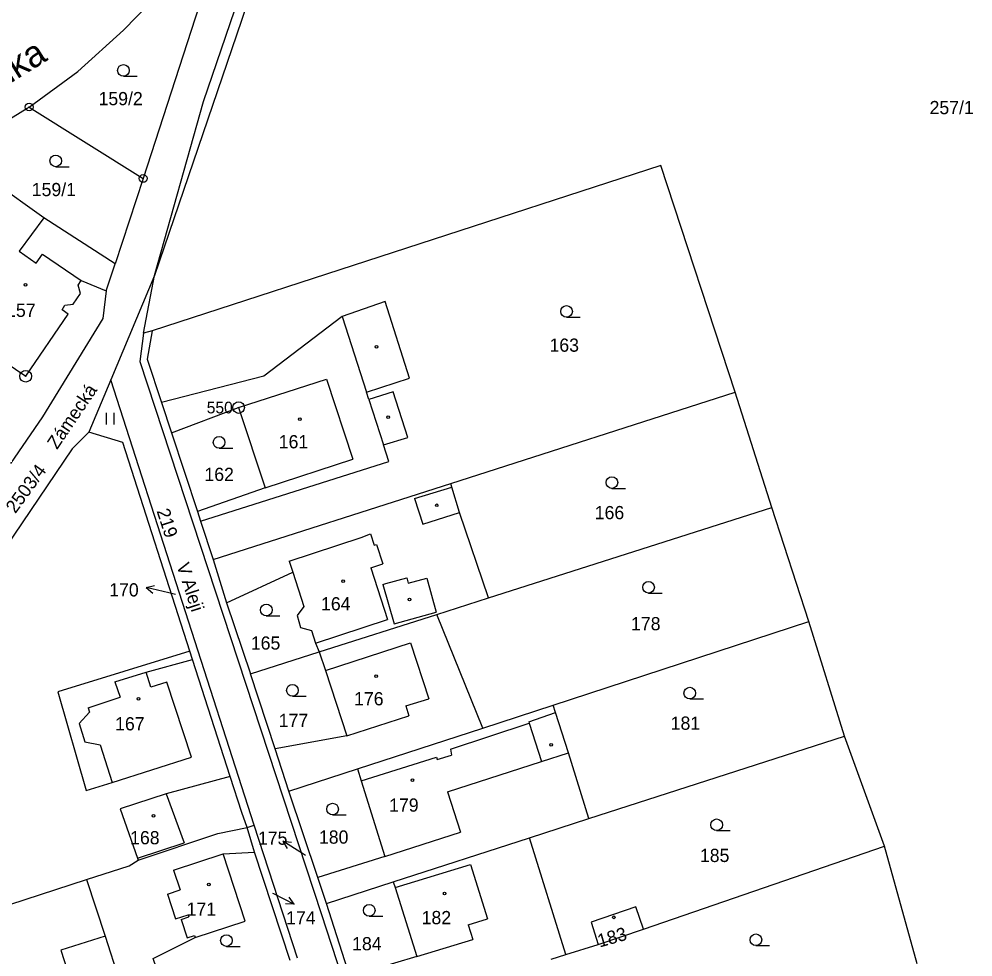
# Model space of a CAD drawing. Extents: x -562167 to -556918, y -1077891 to -1070763.
# Drawn here: x -558298.9 to -558176.2, y -1073028.6 to -1072907.9 of the extents above; entities that cross this region are included whole.
import ezdxf

# ---------------------------------------------------------------- set-up
doc = ezdxf.new("R2010")
doc.units = 0
for name, color, linetype in [('Hranice parcel', 7, 'Continuous'), ('Parcelní čísla', 7, 'Continuous'), ('Pop  PČ popisy', 7, 'Continuous'), ('Vnitřní kresba', 7, 'Continuous'), ('Značky bodu BP', 7, 'Continuous'), ('Značky budov', 7, 'Continuous'), ('Značky kultur', 7, 'Continuous')]:
    doc.layers.add(name, color=color, linetype=linetype)

msp = doc.modelspace()

# ---------------------------------------------------------------- linework, layer by layer
at = {"layer": 'Hranice parcel'}
for p, q in [((-558275.69, -1072906.2), (-558282.91, -1072928.4)), ((-558297.58, -1072919.21), (-558282.91, -1072928.4)), ((-558282.91, -1072928.4), (-558286.49, -1072939.41)), ((-558287.69, -1072942.86), (-558286.49, -1072939.41)), ((-558281.45, -1072940.89), (-558287.08, -1072954.32)), ((-558282.86, -1072948.29), (-558281.45, -1072940.89)), ((-558281.75, -1072947.99), (-558282.86, -1072948.29)), ((-558287.08, -1072954.32), (-558289.9, -1072961.05)), ((-558268.63, -1073011.61), (-558287.08, -1072954.32)), ((-558243.35, -1072967.66), (-558206.75, -1072955.92)), ((-558202.05, -1072970.76), (-558206.75, -1072955.92)), ((-558280.56, -1072957.24), (-558279.28, -1072961.15)), ((-558279.28, -1072961.15), (-558275.93, -1072971.24)), ((-558273.89, -1072977.45), (-558243.35, -1072967.66)), ((-558275.93, -1072971.24), (-558275.55, -1072972.49)), ((-558238.47, -1072982.38), (-558202.05, -1072970.76)), ((-558197.29, -1072985.43), (-558202.05, -1072970.76)), ((-558275.55, -1072972.49), (-558273.89, -1072977.45)), ((-558273.89, -1072977.45), (-558272.21, -1072983)), ((-558245.12, -1072984.49), (-558238.47, -1072982.38)), ((-558272.21, -1072983), (-558269.12, -1072992.15)), ((-558260.25, -1072989.32), (-558245.12, -1072984.49)), ((-558239.2, -1072999.12), (-558245.12, -1072984.49)), ((-558230.17, -1072996.17), (-558197.29, -1072985.43)), ((-558192.7, -1073000.16), (-558197.29, -1072985.43)), ((-558276.56, -1072990.32), (-558276.92, -1072989.21)), ((-558269.12, -1072992.15), (-558260.25, -1072989.32)), ((-558271.72, -1073005.36), (-558276.56, -1072990.32)), ((-558265.94, -1073001.8), (-558269.12, -1072992.15)), ((-558239.2, -1072999.12), (-558230.17, -1072996.17)), ((-558255.34, -1073004.37), (-558239.2, -1072999.12)), ((-558225.56, -1073010.78), (-558192.7, -1073000.16)), ((-558187.56, -1073014.31), (-558192.7, -1073000.16)), ((-558264.19, -1073007.25), (-558265.94, -1073001.8)), ((-558264.19, -1073007.25), (-558255.34, -1073004.37)), ((-558260.45, -1073018.36), (-558264.19, -1073007.25)), ((-558269.55, -1073011.92), (-558268.63, -1073011.61)), ((-558268.6, -1073015.09), (-558269.55, -1073011.92)), ((-558263.04, -1073028.73), (-558268.63, -1073011.61)), ((-558233.22, -1073013.25), (-558225.56, -1073010.78)), ((-558250.74, -1073018.91), (-558233.22, -1073013.25)), ((-558228.53, -1073028.28), (-558233.22, -1073013.25)), ((-558218.55, -1073025), (-558187.56, -1073014.31)), ((-558183.36, -1073029.48), (-558187.56, -1073014.31)), ((-558264, -1073029.04), (-558268.6, -1073015.09)), ((-558259.34, -1073021.69), (-558260.45, -1073018.36)), ((-558259.34, -1073021.69), (-558250.74, -1073018.91)), ((-558256.31, -1073031.08), (-558259.34, -1073021.69)), ((-558224.38, -1073026.98), (-558218.55, -1073025)), ((-558228.53, -1073028.28), (-558224.38, -1073026.98)), ((-558230.41, -1073028.87), (-558228.53, -1073028.28))]:
    msp.add_line(p, q, dxfattribs=at)
for points in [[(-558281.45, -1072940.89), (-558275.16, -1072918.51), (-558270.55, -1072905.04), (-558253.69, -1072849.18), (-558241.39, -1072828.59), (-558214.32, -1072802.77)], [(-558210.71, -1072807.14), (-558246.83, -1072838.76), (-558270.25, -1072908.07), (-558281.45, -1072940.89)], [(-558297.58, -1072919.21), (-558291.3, -1072914.63), (-558285.42, -1072909.33), (-558280.35, -1072904.03)], [(-558312.27, -1072928.27), (-558297.82, -1072919.38), (-558297.58, -1072919.21)], [(-558206.75, -1072955.92), (-558216.31, -1072926.75), (-558281.75, -1072947.99)], [(-558286.49, -1072939.41), (-558295.68, -1072933.46), (-558302.22, -1072928.82), (-558304.22, -1072931.62), (-558307.91, -1072928.94)], [(-558311.29, -1072944), (-558304.8, -1072949.26), (-558298.02, -1072953.85), (-558292.55, -1072945.86), (-558293.35, -1072945.29), (-558292.99, -1072944.69), (-558291.91, -1072944.56), (-558290.96, -1072943.22), (-558291.26, -1072942.13), (-558290.89, -1072941.55), (-558287.69, -1072942.86)], [(-558287.69, -1072942.86), (-558288.1, -1072946.44), (-558295.88, -1072959.09), (-558299.99, -1072965.07)], [(-558275.55, -1072972.49), (-558251.3, -1072964.81), (-558252, -1072962.7), (-558248.87, -1072961.75), (-558250.74, -1072955.84), (-558253.88, -1072956.85), (-558254.19, -1072955.89), (-558248.67, -1072954.12), (-558251.8, -1072944.25), (-558257.32, -1072946.16), (-558267.4, -1072953.85), (-558280.56, -1072957.24)], [(-558281.75, -1072947.99), (-558282.38, -1072951.66), (-558280.56, -1072957.24)], [(-558282.86, -1072948.29), (-558283.33, -1072951.97), (-558260.02, -1073022.98), (-558250.69, -1073051.5), (-558241.2, -1073080.36)], [(-558279.28, -1072961.15), (-558270.63, -1072957.88), (-558267.23, -1072968.23), (-558275.93, -1072971.24)], [(-558289.9, -1072961.05), (-558292.03, -1072963.19), (-558321.91, -1073007.39)], [(-558276.92, -1072989.21), (-558285.54, -1072962.38), (-558289.9, -1072961.05)], [(-558238.47, -1072982.38), (-558242.2, -1072971.38), (-558243.2, -1072968.14), (-558243.35, -1072967.66)], [(-558272.21, -1072983), (-558263.65, -1072979.08), (-558262.23, -1072983.5), (-558263.12, -1072984.63), (-558262.66, -1072986.17), (-558261.24, -1072986.56), (-558260.72, -1072988.18), (-558260.25, -1072989.32)], [(-558276.92, -1072989.21), (-558293.89, -1072994.46), (-558290.23, -1073007.17), (-558286.91, -1073006.11), (-558276.71, -1073002.85), (-558279.85, -1072993.2), (-558281.94, -1072993.88), (-558282.52, -1072991.93), (-558276.56, -1072990.32)], [(-558260.25, -1072989.32), (-558259.46, -1072991.72), (-558256.71, -1073000.14), (-558265.94, -1073001.8)], [(-558225.56, -1073010.78), (-558228.18, -1073002.3), (-558229.86, -1072997.14), (-558230.17, -1072996.17)], [(-558255.34, -1073004.37), (-558254.86, -1073005.93), (-558251.83, -1073015.66), (-558260.45, -1073018.36)], [(-558271.72, -1073005.36), (-558279.94, -1073007.59), (-558285.86, -1073009.5), (-558283.63, -1073015.87), (-558283.57, -1073016.11)], [(-558269.55, -1073011.92), (-558270.2, -1073009.99), (-558271.72, -1073005.36)], [(-558321.91, -1073007.39), (-558315.9, -1073026.96), (-558290.19, -1073018.62)], [(-558283.57, -1073016.11), (-558273.29, -1073012.69), (-558269.55, -1073011.92)], [(-558279.8, -1073034.13), (-558281.62, -1073028.77), (-558276.21, -1073026.08), (-558269.79, -1073023.98), (-558272.62, -1073015.3), (-558268.6, -1073015.09)], [(-558290.19, -1073018.62), (-558284.73, -1073016.87), (-558283.57, -1073016.11)], [(-558290.19, -1073018.62), (-558287.78, -1073025.88), (-558293.48, -1073027.7), (-558292.24, -1073031.58), (-558290.27, -1073030.94), (-558289.67, -1073032.77), (-558285.97, -1073031.56), (-558285.49, -1073032.97), (-558286.97, -1073033.44), (-558286.11, -1073036.13)], [(-558250.74, -1073018.91), (-558250.5, -1073019.65), (-558247.7, -1073028.52), (-558256.31, -1073031.08)], [(-558218.55, -1073025), (-558219.52, -1073022.14), (-558225.3, -1073024.1), (-558224.38, -1073026.98)]]:
    msp.add_lwpolyline(points, dxfattribs=at)
at = {"layer": 'Pop  PČ popisy'}
for p, q in [((-558282.54, -1072981.04), (-558281.46, -1072980.78)), ((-558279.62, -1072981.72), (-558282.54, -1072981.04)), ((-558282.54, -1072981.04), (-558281.68, -1072981.76)), ((-558278.73, -1072981.93), (-558279.62, -1072981.72)), ((-558262.41, -1073015.27), (-558264.95, -1073013.68)), ((-558264.95, -1073013.68), (-558263.84, -1073013.79)), ((-558264.95, -1073013.68), (-558264.37, -1073014.64)), ((-558262.01, -1073015.52), (-558262.41, -1073015.27)), ((-558266.29, -1073020.35), (-558266.16, -1073020.41)), ((-558266.16, -1073020.41), (-558263.49, -1073021.77)), ((-558263.49, -1073021.77), (-558264.61, -1073021.76)), ((-558263.49, -1073021.77), (-558264.15, -1073020.87))]:
    msp.add_line(p, q, dxfattribs=at)
at = {"layer": 'Vnitřní kresba'}
for p, q in [((-558295.68, -1072933.46), (-558298.87, -1072937.75)), ((-558257.32, -1072946.16), (-558254.19, -1072955.89)), ((-558270.63, -1072957.88), (-558259.32, -1072954.25)), ((-558259.32, -1072954.25), (-558255.94, -1072964.54)), ((-558253.88, -1072956.85), (-558252, -1072962.7)), ((-558267.23, -1072968.23), (-558255.94, -1072964.54)), ((-558247.99, -1072969.59), (-558243.2, -1072968.14)), ((-558247.99, -1072969.59), (-558246.94, -1072972.88)), ((-558246.94, -1072972.88), (-558242.2, -1072971.38)), ((-558264.11, -1072977.65), (-558254.86, -1072974.59)), ((-558254.86, -1072974.59), (-558253.67, -1072974.15)), ((-558253.67, -1072974.15), (-558253.18, -1072975.61)), ((-558253.18, -1072975.61), (-558252.88, -1072975.51)), ((-558252.88, -1072975.51), (-558252.08, -1072977.97)), ((-558264.11, -1072977.65), (-558263.65, -1072979.08)), ((-558253.61, -1072978.5), (-558252.08, -1072977.97)), ((-558253.61, -1072978.5), (-558251.47, -1072985.16)), ((-558251.69, -1072980.54), (-558248.99, -1072979.81)), ((-558248.99, -1072979.81), (-558248.81, -1072980.46)), ((-558248.81, -1072980.46), (-558246.43, -1072979.83)), ((-558246.43, -1072979.83), (-558245.23, -1072984.22)), ((-558252.06, -1072980.64), (-558251.69, -1072980.54)), ((-558252.06, -1072980.64), (-558250.61, -1072985.73)), ((-558250.61, -1072985.73), (-558245.23, -1072984.22)), ((-558260.72, -1072988.18), (-558251.47, -1072985.16)), ((-558259.46, -1072991.72), (-558248.51, -1072988.15)), ((-558248.51, -1072988.15), (-558246.18, -1072995.35)), ((-558286.54, -1072993.18), (-558282.52, -1072991.93)), ((-558286.54, -1072993.18), (-558285.85, -1072995.16)), ((-558289.99, -1072996.5), (-558285.85, -1072995.16)), ((-558249.14, -1072996.26), (-558246.18, -1072995.35)), ((-558291.16, -1072998.54), (-558289.8, -1072997.07)), ((-558289.99, -1072996.5), (-558289.8, -1072997.07)), ((-558249.14, -1072996.26), (-558248.75, -1072997.54)), ((-558233.29, -1072998.33), (-558229.86, -1072997.14)), ((-558256.71, -1073000.14), (-558248.75, -1072997.54)), ((-558233.29, -1072998.33), (-558233.25, -1072998.51)), ((-558291.16, -1072998.54), (-558290.43, -1073000.91)), ((-558243.39, -1073001.83), (-558233.25, -1072998.51)), ((-558233.25, -1072998.51), (-558231.67, -1073003.42)), ((-558290.43, -1073000.91), (-558288.44, -1073001.27)), ((-558288.44, -1073001.27), (-558286.91, -1073006.11)), ((-558243.39, -1073001.83), (-558243.25, -1073002.6)), ((-558254.86, -1073005.93), (-558245.16, -1073002.88)), ((-558245.16, -1073002.88), (-558245.07, -1073003.17)), ((-558245.07, -1073003.17), (-558243.25, -1073002.6)), ((-558231.67, -1073003.42), (-558228.18, -1073002.3)), ((-558243.76, -1073007.31), (-558231.67, -1073003.42)), ((-558279.94, -1073007.59), (-558277.64, -1073013.91)), ((-558243.76, -1073007.31), (-558242.08, -1073012.53)), ((-558251.83, -1073015.66), (-558242.08, -1073012.53)), ((-558283.63, -1073015.87), (-558277.64, -1073013.91)), ((-558279.02, -1073017.39), (-558272.62, -1073015.3)), ((-558250.5, -1073019.65), (-558240.8, -1073016.69)), ((-558240.8, -1073016.69), (-558238.62, -1073023.65)), ((-558279.02, -1073017.39), (-558278.16, -1073019.96)), ((-558279.8, -1073020.49), (-558278.16, -1073019.96)), ((-558279.8, -1073020.49), (-558278.77, -1073023.67)), ((-558278.77, -1073023.67), (-558277.14, -1073023.14)), ((-558278.03, -1073023.74), (-558277.04, -1073023.42)), ((-558278.03, -1073023.74), (-558277.27, -1073026.11)), ((-558277.14, -1073023.14), (-558277.04, -1073023.42)), ((-558241.09, -1073024.43), (-558238.62, -1073023.65)), ((-558241.09, -1073024.43), (-558240.49, -1073026.33)), ((-558287.78, -1073025.88), (-558285.97, -1073031.56)), ((-558277.27, -1073026.11), (-558276.31, -1073025.8)), ((-558276.31, -1073025.8), (-558276.21, -1073026.08)), ((-558247.7, -1073028.52), (-558240.49, -1073026.33))]:
    msp.add_line(p, q, dxfattribs=at)
msp.add_lwpolyline([(-558298.87, -1072937.75), (-558296.66, -1072939.31), (-558295.86, -1072938.14), (-558290.89, -1072941.55)], dxfattribs=at)
at = {"layer": 'Značky bodu BP'}
for centre, radius in [((-558297.58, -1072919.21), 0.5), ((-558297.58, -1072919.21), 0.0303), ((-558282.91, -1072928.4), 0.5), ((-558282.91, -1072928.4), 0.0303), ((-558298.02, -1072953.85), 0.75), ((-558298.02, -1072953.85), 0.03), ((-558270.63, -1072957.88), 0.75), ((-558270.63, -1072957.88), 0.03)]:
    msp.add_circle(centre, radius, dxfattribs=at)
at = {"layer": 'Značky budov'}
for centre in [(-558298.04, -1072942.08), (-558252.91, -1072950.07), (-558262.76, -1072959.36), (-558251.4, -1072959.11), (-558245.15, -1072970.46), (-558257.18, -1072980.21), (-558248.65, -1072982.57), (-558252.93, -1072992.43), (-558283.52, -1072995.35), (-558230.43, -1073001.28), (-558248.28, -1073005.84), (-558281.58, -1073010.43), (-558274.46, -1073019.26), (-558244.13, -1073020.4), (-558222.38, -1073023.48)]:
    msp.add_circle(centre, 0.175, dxfattribs=at)
at = {"layer": 'Značky kultur'}
for p, q in [((-558285.45, -1072915.25), (-558283.7, -1072915.25)), ((-558294.16, -1072926.89), (-558292.41, -1072926.89)), ((-558228.45, -1072946.26), (-558226.7, -1072946.26)), ((-558287.62, -1072960.08), (-558287.62, -1072958.58)), ((-558286.62, -1072960.08), (-558286.62, -1072958.58)), ((-558273.14, -1072963.11), (-558271.39, -1072963.11)), ((-558222.61, -1072968.28), (-558220.86, -1072968.28)), ((-558217.9, -1072981.76), (-558216.15, -1072981.76)), ((-558267.07, -1072984.68), (-558265.32, -1072984.68)), ((-558263.71, -1072995.02), (-558261.96, -1072995.02)), ((-558212.6, -1072995.38), (-558210.85, -1072995.38)), ((-558258.54, -1073010.3), (-558256.79, -1073010.3)), ((-558209.14, -1073012.32), (-558207.39, -1073012.32)), ((-558253.83, -1073023.33), (-558252.08, -1073023.33)), ((-558272.2, -1073027.21), (-558270.45, -1073027.21)), ((-558204.09, -1073027.12), (-558202.34, -1073027.12))]:
    msp.add_line(p, q, dxfattribs=at)
for centre in [(-558285.45, -1072914.5), (-558294.16, -1072926.14), (-558228.45, -1072945.51), (-558273.14, -1072962.36), (-558222.61, -1072967.53), (-558217.9, -1072981.01), (-558267.07, -1072983.93), (-558263.71, -1072994.27), (-558212.6, -1072994.63), (-558258.54, -1073009.55), (-558209.14, -1073011.57), (-558253.83, -1073022.58), (-558272.2, -1073026.46), (-558204.09, -1073026.37)]:
    msp.add_circle(centre, 0.75, dxfattribs=at)

# ---------------------------------------------------------------- texts
at = {"layer": 'Parcelní čísla'}
for s, p in [('159/2', (-558288.65, -1072918.98)), ('257/1', (-558181.75, -1072920.13)), ('159/1', (-558297.24, -1072930.68)), ('157', (-558300.54, -1072946.22)), ('163', (-558230.64, -1072950.7)), ('161', (-558265.47, -1072963.13)), ('162', (-558275.03, -1072967.33)), ('166', (-558224.82, -1072972.25)), ('170', (-558287.28, -1072982.19)), ('164', (-558260.03, -1072983.98)), ('178', (-558220.15, -1072986.54)), ('165', (-558269.06, -1072989.03)), ('176', (-558255.78, -1072996.2)), ('167', (-558286.52, -1072999.42)), ('177', (-558265.47, -1072998.99)), ('181', (-558215.05, -1072999.34)), ('179', (-558251.27, -1073009.88)), ('168', (-558284.59, -1073014.08)), ('175', (-558268.15, -1073014.14)), ('180', (-558260.3, -1073014)), ('185', (-558211.29, -1073016.36)), ('171', (-558277.32, -1073023.27)), ('174', (-558264.52, -1073024.39)), ('182', (-558247.09, -1073024.36)), ('184', (-558256.03, -1073027.72))]:
    msp.add_text(s, height=1.7, dxfattribs=at).set_placement(p)
for s, rotation, p in [('2503/4', 54, (-558299.35, -1072971.61)), ('219', 288, (-558281.2, -1072971.19)), ('183', 16, (-558224.19, -1073027.37))]:
    msp.add_text(s, height=1.7, rotation=rotation, dxfattribs=at).set_placement(p)
at = {"layer": 'Pop  PČ popisy'}
for s, height, rotation, p in [('Losinka', 3.4, 32, (-558308.35, -1072921.42)), ('Zámecká', 1.7, 56, (-558293.98, -1072963.36)), ('V Aleji', 1.7, 288, (-558278.64, -1072978.18))]:
    msp.add_text(s, height=height, rotation=rotation, dxfattribs=at).set_placement(p)
at = {"layer": 'Značky bodu BP'}
msp.add_text('550', height=1.5, dxfattribs=at).set_placement((-558274.73, -1072958.63))

doc.saveas('drawing.dxf')
